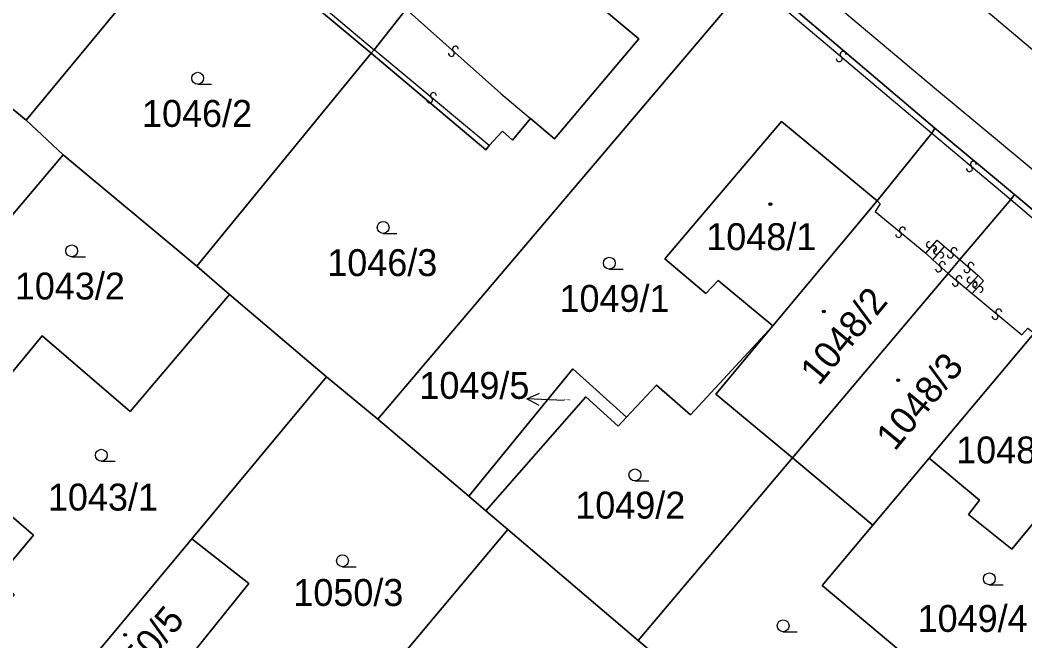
# Model space of a CAD drawing. Extents: x -600309 to -598967, y -1161267 to -1160292.
# Drawn here: x -599674.2 to -599610.7, y -1160461.9 to -1160422.7 of the extents above; entities that cross this region are included whole.
import ezdxf

# ---------------------------------------------------------------- set-up
doc = ezdxf.new("R2010")
doc.units = 0
for name, color, linetype in [('Level 1', 7, 'Continuous'), ('Level 13', 7, 'Continuous'), ('Level 3', 7, 'Continuous'), ('Level 4', 7, 'Continuous'), ('Level 5', 7, 'Continuous'), ('Level 57', 7, 'Continuous'), ('Level 60', 7, 'Continuous')]:
    doc.layers.add(name, color=color, linetype=linetype)

msp = doc.modelspace()

# ---------------------------------------------------------------- linework, layer by layer
at = {"layer": 'Level 1'}
for points in [[(-599643.39, -1160414.17), (-599637.16, -1160419.5), (-599638.43, -1160421.08), (-599635.12, -1160423.85), (-599640.46, -1160430.18), (-599641.97, -1160428.9)], [(-599662.87, -1160415.72), (-599673.83, -1160428.99)], [(-599662.87, -1160415.72), (-599652.04, -1160424.77)], [(-599628.07, -1160420.12), (-599651.62, -1160447.89)], [(-599627.82, -1160419.8), (-599616.41, -1160429.5)], [(-599649.83, -1160421.97), (-599651.85, -1160424.55)], [(-599679.79, -1160424.13), (-599673.83, -1160428.99)], [(-599651.85, -1160424.55), (-599652.04, -1160424.77)], [(-599652.04, -1160424.77), (-599663.05, -1160438.23)], [(-599652.04, -1160424.77), (-599644.8, -1160430.88), (-599644.59, -1160430.6)], [(-599673.83, -1160428.99), (-599671.51, -1160431.19)], [(-599644.59, -1160430.6), (-599643.74, -1160429.7), (-599643.11, -1160430.25), (-599641.97, -1160428.9)], [(-599626.66, -1160442), (-599630.11, -1160439.14), (-599630.88, -1160439.95), (-599633.47, -1160437.77), (-599626.1, -1160429.08), (-599620.07, -1160434.09)], [(-599616.6, -1160429.82), (-599616.41, -1160429.5)], [(-599616.41, -1160429.5), (-599611.39, -1160433.69)], [(-599620.07, -1160434.09), (-599616.6, -1160429.82)], [(-599684, -1160445.96), (-599671.51, -1160431.19)], [(-599671.51, -1160431.19), (-599663.05, -1160438.23)], [(-599620.07, -1160434.09), (-599626.66, -1160442)], [(-599611.62, -1160434.02), (-599614.83, -1160437.8)], [(-599611.39, -1160433.69), (-599611.62, -1160434.02)], [(-599611.39, -1160433.69), (-599606.36, -1160437.91)], [(-599614.83, -1160437.8), (-599615.57, -1160438.69)], [(-599663.05, -1160438.23), (-599660.99, -1160440.02)], [(-599625.41, -1160450.34), (-599615.57, -1160438.69)], [(-599679.87, -1160451.16), (-599672.83, -1160442.62), (-599667.27, -1160447.4), (-599660.99, -1160440.02)], [(-599660.99, -1160440.02), (-599654.87, -1160445.22)], [(-599626.66, -1160442), (-599631.85, -1160447.63), (-599634.01, -1160445.75), (-599635.91, -1160447.77)], [(-599626.66, -1160442), (-599630.26, -1160446.31), (-599625.41, -1160450.34)], [(-599610.15, -1160442.45), (-599616.77, -1160450.35)], [(-599635.91, -1160447.77), (-599639.3, -1160444.71), (-599645.87, -1160452.76)], [(-599654.87, -1160445.22), (-599663.37, -1160455.46)], [(-599651.62, -1160447.89), (-599654.87, -1160445.22)], [(-599635.91, -1160447.77), (-599636.43, -1160448.33), (-599638.47, -1160446.49), (-599644.79, -1160453.68)], [(-599645.87, -1160452.76), (-599651.62, -1160447.89)], [(-599625.41, -1160450.34), (-599635.17, -1160461.89)], [(-599620.33, -1160454.59), (-599625.41, -1160450.34)], [(-599620.33, -1160454.59), (-599616.77, -1160450.35)], [(-599609.15, -1160453.21), (-599611.56, -1160456.12), (-599614.28, -1160453.91), (-599613.59, -1160453.02), (-599616.77, -1160450.35)], [(-599679.87, -1160451.16), (-599676.59, -1160453.88), (-599675.87, -1160453.1), (-599673.38, -1160455.22), (-599675.69, -1160457.98)], [(-599644.79, -1160453.68), (-599645.87, -1160452.76)], [(-599643.4, -1160454.87), (-599644.79, -1160453.68)], [(-599657.06, -1160471.15), (-599643.4, -1160454.87)], [(-599635.17, -1160461.89), (-599643.4, -1160454.87)], [(-599620.33, -1160454.59), (-599623.53, -1160458.41), (-599617.64, -1160463.35), (-599624.22, -1160471.08)], [(-599674.2, -1160468.42), (-599671.64, -1160470.59), (-599665.99, -1160463.74), (-599664.89, -1160464.65), (-599659.77, -1160458.29), (-599663.37, -1160455.46)], [(-599663.37, -1160455.46), (-599668.17, -1160461.24), (-599674.2, -1160468.42)], [(-599632.97, -1160463.71), (-599635.17, -1160461.89)]]:
    msp.add_lwpolyline(points, dxfattribs=at)
at = {"layer": 'Level 13'}
for centre, start, end in [((-599646.963, -1160424.777), 175.38848, 47.97848), ((-599646.716, -1160424.504), 355.60293, 227.70093), ((-599622.22, -1160424.83), 357.15205, 229.25005), ((-599622.459, -1160425.11), 176.9376, 49.5276), ((-599648.339, -1160427.721), 177.56716, 49.66516), ((-599648.102, -1160427.439), 357.35271, 229.94271), ((-599613.99, -1160431.78), 357.22934, 229.32733), ((-599614.229, -1160432.06), 177.01488, 49.60488), ((-599618.708, -1160436.221), 177.52927, 50.11927), ((-599618.471, -1160435.939), 357.74373, 229.84173), ((-599616.769, -1160436.869), 86.77144, 318.86944), ((-599616.491, -1160437.11), 266.55698, 139.14698), ((-599616.319, -1160437.278), 86.66189, 318.75988), ((-599616.041, -1160437.521), 266.44743, 139.03743), ((-599615.44, -1160437.52), 176.89572, 49.48572), ((-599615.199, -1160437.24), 357.11018, 229.20818), ((-599615.937, -1160438.122), 356.10413, 228.20213), ((-599614.136, -1160438.173), 355.8011, 227.8991), ((-599616.182, -1160438.398), 175.88968, 48.47968), ((-599614.383, -1160438.447), 175.58665, 48.17665), ((-599615.118, -1160439.301), 177.6506, 50.2406), ((-599614.881, -1160439.019), 357.86506, 229.96306), ((-599614.194, -1160439.103), 84.57533, 316.67333), ((-599613.925, -1160439.356), 264.36088, 136.95088), ((-599613.838, -1160439.438), 85.92231, 318.51231), ((-599613.562, -1160439.683), 266.13677, 138.23477), ((-599612.371, -1160441.119), 357.65731, 229.7553), ((-599612.608, -1160441.401), 177.44285, 50.03285)]:
    msp.add_arc(centre, 0.184, start, end, dxfattribs=at)
at = {"layer": 'Level 3'}
for points in [[(-599698.81, -1160347.45), (-599698.8, -1160347.76), (-599698.67, -1160348.55), (-599698.38, -1160349.34), (-599697.65, -1160350.63), (-599669.96, -1160374.11), (-599645.48, -1160394.78), (-599613.44, -1160421.83), (-599584.31, -1160446.38), (-599566.3, -1160461.83), (-599522.39, -1160498.3), (-599521.56, -1160498.85), (-599520.6, -1160499.11), (-599519.58, -1160499.15), (-599518.68, -1160498.85), (-599517.76, -1160498.26)], [(-599693.63, -1160364.77), (-599691.54, -1160363.79), (-599665.58, -1160385.22), (-599640.62, -1160406.59), (-599616.44, -1160426.96), (-599585.44, -1160452.72), (-599523.33, -1160505.29), (-599522.05, -1160506.67), (-599520.59, -1160509.01), (-599519.78, -1160511.04), (-599519.42, -1160513.49)], [(-599662.65, -1160415.45), (-599651.85, -1160424.55)], [(-599628.07, -1160420.12), (-599616.6, -1160429.82)], [(-599649.83, -1160421.97), (-599643.84, -1160427.32), (-599641.97, -1160428.9)], [(-599644.59, -1160430.6), (-599651.85, -1160424.55)], [(-599616.6, -1160429.82), (-599611.62, -1160434.02)], [(-599620.07, -1160434.09), (-599619.88, -1160434.28), (-599620.19, -1160434.76), (-599616.99, -1160437.41)], [(-599611.62, -1160434.02), (-599606.64, -1160438.25)], [(-599616.99, -1160437.41), (-599616.27, -1160436.57), (-599615.81, -1160436.97)], [(-599616.55, -1160437.83), (-599615.81, -1160436.97)], [(-599615.81, -1160436.97), (-599614.83, -1160437.8)], [(-599616.99, -1160437.41), (-599616.55, -1160437.83)], [(-599616.55, -1160437.83), (-599615.57, -1160438.69)], [(-599614.83, -1160437.8), (-599613.68, -1160438.82)], [(-599615.57, -1160438.69), (-599614.43, -1160439.63)], [(-599614.43, -1160439.63), (-599613.68, -1160438.82)], [(-599613.68, -1160438.82), (-599613.34, -1160439.15), (-599614.05, -1160439.96)], [(-599614.43, -1160439.63), (-599614.05, -1160439.96)], [(-599614.05, -1160439.96), (-599610.92, -1160442.56), (-599610.53, -1160442.14), (-599610.15, -1160442.45)]]:
    msp.add_lwpolyline(points, dxfattribs=at)
at = {"layer": 'Level 5'}
for p, q in [((-599663, -1160426.72), (-599662.125, -1160426.72)), ((-599651.28, -1160436.15), (-599650.405, -1160436.15)), ((-599670.96, -1160437.63), (-599670.085, -1160437.63)), ((-599636.99, -1160438.41), (-599636.115, -1160438.41)), ((-599669.09, -1160450.55), (-599668.215, -1160450.55)), ((-599635.37, -1160451.79), (-599634.495, -1160451.79)), ((-599653.85, -1160457.22), (-599652.975, -1160457.22)), ((-599612.97, -1160458.36), (-599612.095, -1160458.36)), ((-599626, -1160461.33), (-599625.125, -1160461.33))]:
    msp.add_line(p, q, dxfattribs=at)
for centre, radius in [((-599663, -1160426.345), 0.375), ((-599626.81, -1160434.3), 0.09), ((-599626.81, -1160434.3), 0.0521), ((-599651.28, -1160435.775), 0.375), ((-599670.96, -1160437.255), 0.375), ((-599636.99, -1160438.035), 0.375), ((-599623.43, -1160441.09), 0.09), ((-599623.43, -1160441.09), 0.0521), ((-599618.73, -1160445.43), 0.09), ((-599618.73, -1160445.43), 0.0521), ((-599669.09, -1160450.175), 0.375), ((-599635.37, -1160451.415), 0.375), ((-599653.85, -1160456.845), 0.375), ((-599612.97, -1160457.985), 0.375), ((-599626, -1160460.955), 0.375), ((-599667.58, -1160461.53), 0.09), ((-599667.58, -1160461.53), 0.0521)]:
    msp.add_circle(centre, radius, dxfattribs=at)
at = {"layer": 'Level 57'}
msp.add_line((-599639.84, -1160446.71), (-599642.2, -1160446.61), dxfattribs=at)
msp.add_lwpolyline([(-599641.43, -1160447.037), (-599642.2, -1160446.61), (-599641.397, -1160446.25)], dxfattribs=at)
at = {"layer": 'Level 60'}
for points in [[(-599662.23, -1160391.41), (-599661.96, -1160391.18), (-599650.51, -1160400.73), (-599650.75, -1160400.98), (-599654.29, -1160405.35), (-599660.1, -1160400.44), (-599661.56, -1160399.19), (-599662.64, -1160400.39), (-599662.99, -1160400.12), (-599668.42, -1160406.34), (-599668, -1160406.67), (-599670.1, -1160409.15), (-599670.37, -1160409.45), (-599662.87, -1160415.72), (-599673.83, -1160428.99), (-599679.79, -1160424.13), (-599675.68, -1160419.27), (-599677.74, -1160417.49), (-599680.04, -1160415.54), (-599684.21, -1160420.41), (-599685.35, -1160419.37)], [(-599650.75, -1160400.98), (-599650.51, -1160400.73), (-599639.72, -1160409.89), (-599639.98, -1160410.05), (-599643.39, -1160414.17), (-599649.83, -1160421.97), (-599651.85, -1160424.55), (-599652.04, -1160424.77), (-599662.87, -1160415.72), (-599662.65, -1160415.45), (-599660.59, -1160412.97), (-599654.29, -1160405.35)], [(-599654.87, -1160445.22), (-599660.99, -1160440.02), (-599663.05, -1160438.23), (-599652.04, -1160424.77), (-599644.8, -1160430.88), (-599644.59, -1160430.6), (-599643.74, -1160429.7), (-599643.11, -1160430.25), (-599641.97, -1160428.9), (-599640.46, -1160430.18), (-599635.12, -1160423.85), (-599638.43, -1160421.08), (-599637.16, -1160419.5), (-599643.39, -1160414.17), (-599639.98, -1160410.05), (-599639.72, -1160409.89), (-599627.82, -1160419.8), (-599628.07, -1160420.12), (-599651.62, -1160447.89)], [(-599644.8, -1160430.88), (-599652.04, -1160424.77), (-599651.85, -1160424.55), (-599649.83, -1160421.97), (-599643.39, -1160414.17), (-599637.16, -1160419.5), (-599638.43, -1160421.08), (-599635.12, -1160423.85), (-599640.46, -1160430.18), (-599641.97, -1160428.9), (-599643.11, -1160430.25), (-599643.74, -1160429.7), (-599644.59, -1160430.6)], [(-599663.05, -1160438.23), (-599671.51, -1160431.19), (-599673.83, -1160428.99), (-599662.87, -1160415.72), (-599652.04, -1160424.77)], [(-599628.07, -1160420.12), (-599627.82, -1160419.8), (-599616.41, -1160429.5), (-599616.6, -1160429.82), (-599620.07, -1160434.09), (-599626.1, -1160429.08), (-599633.47, -1160437.77), (-599630.88, -1160439.95), (-599630.11, -1160439.14), (-599626.66, -1160442), (-599631.85, -1160447.63), (-599634.01, -1160445.75), (-599635.91, -1160447.77), (-599639.3, -1160444.71), (-599645.87, -1160452.76), (-599651.62, -1160447.89)], [(-599687.3, -1160444.99), (-599689.94, -1160442.8), (-599682.67, -1160434.31), (-599688.89, -1160429.05), (-599682.73, -1160421.64), (-599681.88, -1160422.32), (-599679.79, -1160424.13), (-599673.83, -1160428.99), (-599671.51, -1160431.19), (-599684, -1160445.96), (-599684.94, -1160445.2), (-599683.68, -1160443.6), (-599683.95, -1160443.42), (-599684.65, -1160442.83), (-599684.9, -1160442.65), (-599686.18, -1160444.16), (-599686.46, -1160443.97)], [(-599626.66, -1160442), (-599630.11, -1160439.14), (-599630.88, -1160439.95), (-599633.47, -1160437.77), (-599626.1, -1160429.08), (-599620.07, -1160434.09)], [(-599626.66, -1160442), (-599620.07, -1160434.09), (-599616.6, -1160429.82), (-599616.41, -1160429.5), (-599611.39, -1160433.69), (-599611.62, -1160434.02), (-599614.83, -1160437.8), (-599615.57, -1160438.69), (-599625.41, -1160450.34), (-599630.26, -1160446.31)], [(-599683.47, -1160446.43), (-599684, -1160445.96), (-599671.51, -1160431.19), (-599663.05, -1160438.23), (-599660.99, -1160440.02), (-599667.27, -1160447.4), (-599672.83, -1160442.62), (-599679.87, -1160451.16), (-599682.71, -1160448.75), (-599681.9, -1160447.74), (-599682.04, -1160447.6), (-599680.6, -1160445.92), (-599680.9, -1160445.72), (-599681.78, -1160445.02), (-599682.04, -1160444.8)], [(-599611.62, -1160434.02), (-599611.39, -1160433.69), (-599606.36, -1160437.91), (-599606.64, -1160438.25), (-599610.15, -1160442.45), (-599616.77, -1160450.35), (-599620.33, -1160454.59), (-599625.41, -1160450.34), (-599615.57, -1160438.69), (-599614.83, -1160437.8)], [(-599606.64, -1160438.25), (-599606.36, -1160437.91), (-599594.53, -1160447.92), (-599594.67, -1160448.38), (-599607.55, -1160463.65), (-599618.22, -1160476.23), (-599624.22, -1160471.08), (-599617.64, -1160463.35), (-599623.53, -1160458.41), (-599620.33, -1160454.59), (-599616.77, -1160450.35), (-599613.59, -1160453.02), (-599614.28, -1160453.91), (-599611.56, -1160456.12), (-599609.15, -1160453.21), (-599608.05, -1160454.11), (-599605.5, -1160451.12), (-599605.77, -1160450.88), (-599606.59, -1160450.19), (-599604.26, -1160447.41), (-599610.15, -1160442.45)], [(-599676.59, -1160453.88), (-599679.87, -1160451.16), (-599672.83, -1160442.62), (-599667.27, -1160447.4), (-599660.99, -1160440.02), (-599654.87, -1160445.22), (-599663.37, -1160455.46), (-599668.17, -1160461.24), (-599674.2, -1160468.42), (-599678.19, -1160473.17), (-599678.47, -1160473.57), (-599690.28, -1160463.63), (-599689.91, -1160463.29), (-599686.66, -1160459.13), (-599680.75, -1160464.01), (-599678.74, -1160461.62), (-599677.86, -1160462.31), (-599677.52, -1160462.55), (-599674.6, -1160458.98), (-599675.69, -1160457.98), (-599673.38, -1160455.22), (-599675.87, -1160453.1)], [(-599635.17, -1160461.89), (-599643.4, -1160454.87), (-599644.79, -1160453.68), (-599638.47, -1160446.49), (-599636.43, -1160448.33), (-599635.91, -1160447.77), (-599634.01, -1160445.75), (-599631.85, -1160447.63), (-599626.66, -1160442), (-599630.26, -1160446.31), (-599625.41, -1160450.34)], [(-599616.77, -1160450.35), (-599610.15, -1160442.45), (-599604.26, -1160447.41), (-599606.59, -1160450.19), (-599605.77, -1160450.88), (-599605.5, -1160451.12), (-599608.05, -1160454.11), (-599609.15, -1160453.21), (-599611.56, -1160456.12), (-599614.28, -1160453.91), (-599613.59, -1160453.02)], [(-599635.91, -1160447.77), (-599636.43, -1160448.33), (-599638.47, -1160446.49), (-599644.79, -1160453.68), (-599645.87, -1160452.76), (-599639.3, -1160444.71)], [(-599678.47, -1160473.57), (-599678.19, -1160473.17), (-599674.2, -1160468.42), (-599671.64, -1160470.59), (-599665.99, -1160463.74), (-599664.89, -1160464.65), (-599659.77, -1160458.29), (-599663.37, -1160455.46), (-599654.87, -1160445.22), (-599651.62, -1160447.89), (-599645.87, -1160452.76), (-599644.79, -1160453.68), (-599643.4, -1160454.87), (-599657.06, -1160471.15), (-599663.22, -1160466.09), (-599663.78, -1160466.75), (-599665.36, -1160465.42), (-599669.18, -1160469.95), (-599667.63, -1160471.27), (-599669.64, -1160473.62), (-599663.33, -1160478.7), (-599666.71, -1160482.72), (-599667.06, -1160483.11)], [(-599623.53, -1160458.41), (-599617.64, -1160463.35), (-599624.22, -1160471.08), (-599632.97, -1160463.71), (-599635.17, -1160461.89), (-599625.41, -1160450.34), (-599620.33, -1160454.59)], [(-599679.87, -1160451.16), (-599676.59, -1160453.88), (-599675.87, -1160453.1), (-599673.38, -1160455.22), (-599675.69, -1160457.98), (-599674.6, -1160458.98), (-599677.52, -1160462.55), (-599677.86, -1160462.31), (-599678.74, -1160461.62), (-599680.75, -1160464.01), (-599686.66, -1160459.13)], [(-599643.4, -1160454.87), (-599635.17, -1160461.89), (-599632.97, -1160463.71), (-599646.39, -1160480.1), (-599650.38, -1160476.69), (-599649.7, -1160475.88), (-599652.42, -1160473.59), (-599653.16, -1160474.42), (-599657.06, -1160471.15)], [(-599663.37, -1160455.46), (-599659.77, -1160458.29), (-599664.89, -1160464.65), (-599665.99, -1160463.74), (-599671.64, -1160470.59), (-599674.2, -1160468.42), (-599668.17, -1160461.24)]]:
    msp.add_lwpolyline(points, close=True, dxfattribs=at)
msp.add_lwpolyline([(-599609.49, -1160422.27), (-599603.49, -1160427.42), (-599597.32, -1160432.69), (-599584.06, -1160443.74), (-599565.59, -1160459.41), (-599563.44, -1160461.21), (-599560.14, -1160463.97), (-599547.94, -1160474.17), (-599538.33, -1160482.21), (-599521.48, -1160496.3), (-599518.1, -1160494.6), (-599517.76, -1160498.26), (-599516.51, -1160511.65), (-599519.42, -1160513.49), (-599532.56, -1160520.91), (-599530.73, -1160501.52), (-599560.61, -1160476.37), (-599572.3, -1160466.71), (-599582.88, -1160457.77), (-599594.53, -1160447.92), (-599606.36, -1160437.91), (-599611.39, -1160433.69), (-599616.41, -1160429.5), (-599627.82, -1160419.8)], dxfattribs=at)

# ---------------------------------------------------------------- texts
at = {"layer": 'Level 4'}
for s, height, p in [('1046/2', 1.7, (-599666.519, -1160429.42)), ('1048/1', 1.7, (-599630.86, -1160437.21)), ('1046/3', 1.7, (-599654.811, -1160438.85)), ('1043/2', 1.7, (-599674.556, -1160440.33)), ('1049/1', 1.7, (-599640.137, -1160441.11)), ('1049/5', 0.1, (-599639.84, -1160446.71)), ('1048/4', 1.7, (-599615.068, -1160450.69)), ('1043/1', 1.7, (-599672.464, -1160453.67)), ('1049/2', 1.7, (-599639.139, -1160454.18)), ('1050/3', 1.7, (-599656.956, -1160459.7)), ('1049/4', 1.7, (-599617.504, -1160461.34))]:
    msp.add_text(s, height=height, dxfattribs=at).set_placement(p)
for s, rotation, p in [('1048/2', 50.4, (-599623.744, -1160445.833)), ('1048/3', 50.4, (-599618.952, -1160449.972)), ('1050/5', 49.84596, (-599668.241, -1160465.945))]:
    msp.add_text(s, height=1.7, rotation=rotation, dxfattribs=at).set_placement(p)
at = {"layer": 'Level 57'}
msp.add_text('1049/5', height=1.7, dxfattribs=at).set_placement((-599648.991, -1160446.61))

doc.saveas('drawing.dxf')
